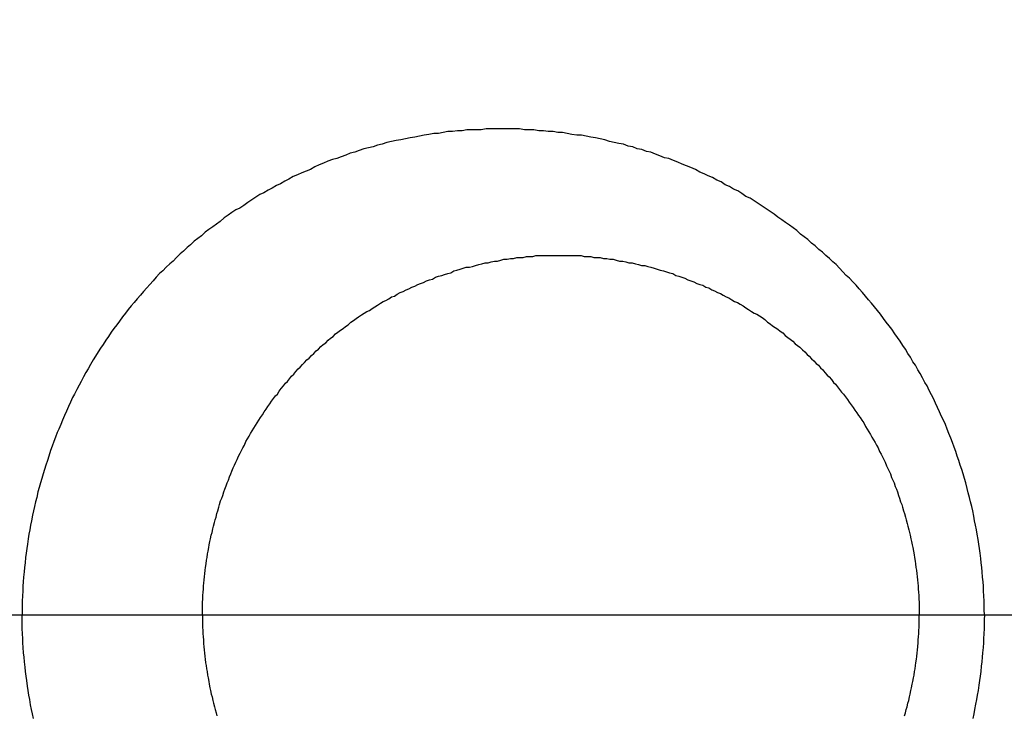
# Model space of a CAD drawing. Header units: millimetres. Extents: x -604189 to 881711, y -381903 to -7297.
# Tile 453 of 656: x -579625.76 to -579614.81, y -164963.27 to -164955.53. Entities that reach past the tile are written whole.
import ezdxf

# ---------------------------------------------------------------- set-up
doc = ezdxf.new("R2010")
doc.units = ezdxf.units.MM
doc.header["$LTSCALE"] = 100
for name, pattern in [('0.5_0.5', [1, 0.5, -0.5]), ('ACAD_ISO04W100', [30.5, 24, -3, 0.5, -3]), ('CENTER', [2, 1.25, -0.25, 0.25, -0.25])]:
    doc.linetypes.add(name, pattern=pattern)
doc.layers.get('Defpoints').update_dxf_attribs({"color": 30})
doc.layers.add('OPIS', color=7, linetype='Continuous')
doc.layers.add('strop osie', color=80, linetype='ACAD_ISO04W100', lineweight=5)
doc.styles.get("Standard").update_dxf_attribs({"font": 'romans.shx', "width": 0.5})
doc.dimstyles.new('1 50', dxfattribs={"dimtxt": 150, "dimasz": 80, "dimexe": 1, "dimexo": 1, "dimgap": 20, "dimtad": 1, "dimdec": 0, "dimlfac": 0.1, "dimtxsty": 'Standard', "dimblk": 'ARCHTICK', "dimcen": 200, "dimclrd": 2, "dimadec": 1, "dimazin": 0, "dimtfac": 1, "dimtdec": 0, "dimtmove": 0, "dimatfit": 3, "dimldrblk": 'ARCHTICK', "dimfxl": 120, "dimfxlon": 1, "dimtfill": 1, "dimarcsym": 0})

# ---------------------------------------------------------------- blocks, each defined once
blk = doc.blocks.new('_ArchTick')
at = {"layer": 'strop osie', "color": 0, "const_width": 0.15}
blk.add_lwpolyline([(-0.5, -0.5), (0.5, 0.5)], dxfattribs=at)
blk = doc.blocks.new('*D3294')
at = {"layer": 'Defpoints', "color": 0, "linetype": 'ByBlock', "lineweight": 5, "transparency": 16777216}
for p in [(-595783.126, -159420.303), (-593748.924, -159420.303), (-552118.935, -179940.303)]:
    blk.add_point(p, dxfattribs=at)
at = {"layer": 'OPIS', "color": 0, "linetype": 'Continuous', "lineweight": -2, "transparency": 16777216}
for p, q in [((-595723.126, -159420.303), (-595784.126, -159420.303)), ((-595723.126, -179940.303), (-595784.126, -179940.303))]:
    blk.add_line(p, q, dxfattribs=at)
at = {"layer": 'OPIS', "color": 2, "lineweight": -2, "transparency": 16777216}
blk.add_line((-595783.126, -179940.303), (-595783.126, -159420.303), dxfattribs=at)
at = {"layer": 'OPIS', "color": 2, "linetype": 'ByBlock', "lineweight": -2, "transparency": 16777216, "xscale": 80, "yscale": 80, "zscale": 80}
for p, rotation in [((-595783.126, -159420.303), 90), ((-595783.126, -179940.303), 270)]:
    blk.add_blockref('_ArchTick', p, dxfattribs=dict(at, rotation=rotation))
at = {"layer": 'OPIS', "color": 0, "linetype": 'ByBlock', "lineweight": 13, "transparency": 16777216, "insert": (-595878.126, -169680.303), "char_height": 150, "attachment_point": 5, "rotation": 90, "bg_fill": 3, "box_fill_scale": 1.1, "bg_fill_color": 256, "bg_fill_true_color": 13158600, "bg_fill_transparency": 0}
blk.add_mtext('2052', dxfattribs=at)

msp = doc.modelspace()

# ---------------------------------------------------------------- dimensions: what is measured, and where the dimension line sits
at = {"layer": 'OPIS', "color": 0, "linetype": 'ByBlock', "lineweight": 13}
dim = msp.add_linear_dim(base=(-595783.126, -159420.303), p1=(-552118.935, -179940.303), p2=(-593748.924, -159420.303), angle=90, dimstyle='1 50', override={"dimtmove": 1, "dimfxl": 60, "dimarcsym": 1}, dxfattribs=at)
dim.commit()
dim.dimension.update_dxf_attribs({"geometry": '*D3294', "text_midpoint": (-595878.126, -169680.303)})

# ---------------------------------------------------------------- next in the draw order: hatches: boundary and pattern name
at = {"layer": 'OPIS', "linetype": '0.5_0.5', "lineweight": 13}
h = msp.add_hatch(dxfattribs=at)
h.set_pattern_fill('ANSI37', color=0, scale=130)
h.set_pattern_definition([(45, (-597218.54, 256668.8), (-291.85832, 291.85832), []), (135, (-597218.54, 256668.8), (-291.85832, -291.85832), [])])
edge = h.paths.add_edge_path(flags=16)
edge.add_line((-570958.916, -168985.281), (-571058.916, -168985.281))
edge.add_line((-571058.916, -168985.281), (-572598.916, -168985.281))
edge.add_line((-572598.916, -168985.281), (-572598.915, -170470.3))
edge.add_line((-572598.915, -170470.3), (-570825.763, -170470.3))
edge.add_arc((-570508.916, -170339.099), 342.937, 180, 202.49364, ccw=False)
edge.add_arc((-570508.916, -170339.099), 342.937, 90, 180, ccw=False)
edge.add_line((-570508.916, -169996.163), (-570508.916, -169764.704))
edge.add_arc((-570058.916, -168985.281), 900, 180, 240, ccw=False)
edge = h.paths.add_edge_path(flags=17)
edge.add_line((-569358.915, -170085.281), (-569358.916, -168985.281))
edge.add_line((-569358.916, -168985.281), (-569358.917, -168985.281))
edge.add_line((-569358.917, -168985.281), (-569958.916, -168985.281))
edge.add_line((-569958.916, -168985.281), (-570058.916, -168985.281))
edge.add_line((-570058.916, -168985.281), (-570058.916, -168925.281))
edge.add_line((-570058.916, -168925.281), (-569958.916, -168925.281))
edge.add_line((-569958.916, -168925.281), (-569958.916, -168865.281))
edge.add_line((-569958.916, -168865.281), (-569358.916, -168865.281))
edge.add_line((-569358.916, -168865.281), (-569358.917, -166865.281))
edge.add_line((-569358.917, -166865.281), (-574098.917, -166865.286))
edge.add_line((-574098.917, -166865.286), (-574098.914, -171970.3))
edge.add_line((-574098.914, -171970.3), (-572608.913, -171970.3))
edge.add_line((-572608.913, -171970.3), (-571504.913, -170590.3))
edge.add_line((-571504.913, -170590.3), (-572718.915, -170590.3))
edge.add_line((-572718.915, -170590.3), (-572718.916, -168865.281))
edge.add_line((-572718.916, -168865.281), (-571058.916, -168865.281))
edge.add_line((-571058.916, -168865.281), (-571058.916, -168925.281))
edge.add_line((-571058.916, -168925.281), (-570958.916, -168925.281))
edge.add_line((-570958.916, -168925.281), (-570958.916, -168985.281))
edge.add_arc((-570058.916, -168985.281), 900, 180, 240)
edge.add_line((-570508.916, -169764.704), (-570508.916, -169996.163))
edge.add_arc((-570508.916, -170339.099), 342.937, 0, 90, ccw=False)
edge.add_arc((-570508.916, -170339.099), 342.937, 208.97989, 360, ccw=False)
edge.add_line((-570808.913, -170505.253), (-570808.913, -171171.086))
edge.add_arc((-570808.913, -171220.3), 49.214, 0, 90, ccw=False)
edge.add_arc((-570808.913, -171220.3), 49.214, 270, 360, ccw=False)
edge.add_line((-570808.913, -171269.514), (-570808.913, -171970.3))
edge.add_line((-570808.913, -171970.3), (-569358.914, -171970.3))
edge.add_line((-569358.914, -171970.3), (-569358.915, -170085.281))
h.paths.add_polyline_path([(-561118.924, -159870.303), (-590334.655, -159870.303), (-590334.655, -161470.303), (-562318.924, -161470.303), (-562318.924, -172095.292), (-561118.924, -172095.291), (-561118.924, -168350.303), (-552073.919, -168350.303), (-552073.92, -167150.303), (-561118.924, -167150.303)])
h.paths.add_polyline_path([(-572856.927, -169813.68), (-569451.07, -169813.68), (-569451.07, -169408.68), (-572856.927, -169408.68)], flags=16)
at = {"layer": 'OPIS', "linetype": 'ByBlock', "lineweight": 15}
h = msp.add_hatch(dxfattribs=at)
h.set_pattern_fill('ANSI37', color=0, scale=80, angle=45)
h.set_pattern_definition([(90, (-298582.96, 32475.8), (-254, 0), []), (180, (-298582.96, 32475.8), (-3e-14, -254), [])])
edge = h.paths.add_edge_path()
edge.add_arc((-579589.086, -167378.931), 50, 0, 90)
edge.add_line((-579589.086, -167328.931), (-579794.086, -167328.93))
edge.add_arc((-579794.086, -167378.93), 50, 89.9996, 180)
edge.add_line((-579844.086, -167378.93), (-579844.086, -167822.93))
edge.add_arc((-579794.086, -167822.93), 50, 180, 270)
edge.add_line((-579794.086, -167872.93), (-579589.085, -167872.931))
edge.add_arc((-579589.086, -167822.931), 50, 270.0014, 360)
edge.add_line((-579539.086, -167822.931), (-579539.086, -167378.931))
edge = h.paths.add_edge_path()
edge.add_arc((-579589.086, -167378.931), 50, 0, 90)
edge.add_line((-579589.086, -167328.931), (-579794.086, -167328.93))
edge.add_arc((-579794.086, -167378.93), 50, 89.9996, 180)
edge.add_line((-579844.086, -167378.93), (-579844.086, -167822.93))
edge.add_arc((-579794.086, -167822.93), 50, 180, 270)
edge.add_line((-579794.086, -167872.93), (-579589.085, -167872.931))
edge.add_arc((-579589.086, -167822.931), 50, 270.0014, 360)
edge.add_line((-579539.086, -167822.931), (-579539.086, -167378.931))
edge = h.paths.add_edge_path()
edge.add_line((-579899.087, -167300.93), (-579424.086, -167300.93))
edge.add_line((-579424.086, -167300.93), (-579424.086, -167900.93))
edge.add_line((-579424.086, -167900.93), (-579898.789, -167900.93))
edge.add_arc((-579899.086, -167892.935), 8, 180, 272.1285, ccw=False)
edge.add_line((-579907.086, -167892.935), (-579907.086, -167308.93))
edge.add_arc((-579899.086, -167308.93), 8, 90.0036, 180, ccw=False)
h.paths.add_polyline_path([(-581519.932, -164217.829), (-581520.004, -164223.092), (-581520.079, -164228.355), (-581520.156, -164233.617), (-581520.235, -164238.88), (-581520.318, -164244.143), (-581520.402, -164249.406), (-581520.489, -164254.669), (-581520.579, -164259.931), (-581520.671, -164265.194), (-581520.766, -164270.457), (-581520.863, -164275.719), (-581520.962, -164280.982), (-581521.064, -164286.244), (-581521.169, -164291.506), (-581521.276, -164296.769), (-581521.386, -164302.031), (-581521.498, -164307.293), (-581521.613, -164312.556), (-581521.73, -164317.818), (-581521.85, -164323.08), (-581521.972, -164328.342), (-581522.097, -164333.604), (-581522.225, -164338.866), (-581522.355, -164344.127), (-581522.488, -164349.389), (-581522.623, -164354.651), (-581522.76, -164359.913), (-581522.901, -164365.174), (-581523.043, -164370.436), (-581523.189, -164375.697), (-581523.337, -164380.958), (-581523.487, -164386.22), (-581523.64, -164391.481), (-581523.795, -164396.742), (-581523.953, -164402.003), (-581874.489, -164402.003), (-581874.664, -164396.198), (-581874.835, -164390.392), (-581875.003, -164384.587), (-581875.168, -164378.781), (-581875.329, -164372.976), (-581875.488, -164367.17), (-581875.643, -164361.364), (-581875.796, -164355.558), (-581875.945, -164349.752), (-581876.092, -164343.946), (-581876.235, -164338.14), (-581876.375, -164332.334), (-581876.512, -164326.527), (-581876.646, -164320.721), (-581876.777, -164314.914), (-581876.904, -164309.108), (-581877.029, -164303.301), (-581877.151, -164297.495), (-581877.269, -164291.688), (-581877.385, -164285.881), (-581877.497, -164280.074), (-581877.606, -164274.267), (-581877.713, -164268.461), (-581877.816, -164262.653), (-581877.916, -164256.846), (-581878.014, -164251.039), (-581878.108, -164245.232), (-581878.199, -164239.425), (-581878.287, -164233.618), (-581878.372, -164227.81), (-581878.454, -164222.003), (-581878.533, -164216.196), (-581878.609, -164210.388), (-581878.682, -164204.581), (-581878.751, -164198.773), (-581878.818, -164192.966), (-581878.881, -164187.158), (-581878.941, -164181.35), (-581878.997, -164175.543), (-581879.051, -164169.735), (-581879.101, -164163.927), (-581879.147, -164158.12), (-581879.191, -164152.312), (-581879.231, -164146.504), (-581879.267, -164140.696), (-581879.301, -164134.888), (-581879.332, -164129.081), (-581879.361, -164123.273), (-581879.388, -164117.465), (-581879.413, -164111.657), (-581879.437, -164105.849), (-581879.459, -164100.041), (-581879.475, -164094.233), (-581879.48, -164088.425), (-581879.472, -164082.617), (-581879.448, -164076.809), (-581879.406, -164071.002), (-581879.347, -164065.194), (-581879.269, -164059.387), (-581879.171, -164053.58), (-581879.054, -164047.773), (-581878.917, -164041.967), (-581878.759, -164036.161), (-581878.581, -164030.356), (-581878.381, -164024.551), (-581878.159, -164018.747), (-581877.914, -164012.944), (-581877.642, -164007.143), (-581877.341, -164001.342), (-581877.009, -163995.544), (-581876.642, -163989.748), (-581876.238, -163983.954), (-581875.795, -163978.163), (-581875.304, -163972.376), (-581874.753, -163966.594), (-581874.129, -163960.82), (-581873.419, -163955.056), (-581872.605, -163949.306), (-581871.67, -163943.574), (-581870.596, -163937.865), (-581869.362, -163932.188), (-581867.941, -163926.557), (-581866.302, -163920.987), (-581864.416, -163915.495), (-581862.246, -163910.11), (-581859.744, -163904.869), (-581856.869, -163899.824), (-581853.582, -163895.036), (-581849.851, -163890.591), (-581845.671, -163886.563), (-581841.105, -163882.977), (-581836.224, -163879.833), (-581831.097, -163877.106), (-581825.784, -163874.761), (-581820.336, -163872.759), (-581814.785, -163871.064), (-581809.154, -163869.636), (-581803.468, -163868.44), (-581797.747, -163867.44), (-581792, -163866.603), (-581786.235, -163865.9), (-581780.458, -163865.297), (-581774.674, -163864.778), (-581768.884, -163864.334), (-581763.088, -163863.958), (-581757.289, -163863.646), (-581751.486, -163863.39), (-581745.681, -163863.186), (-581739.874, -163863.026), (-581734.068, -163862.906), (-581728.26, -163862.819), (-581722.453, -163862.761), (-581716.645, -163862.725), (-581710.837, -163862.707), (-581705.029, -163862.7), (-581699.221, -163862.698), (-581693.958, -163862.699), (-581688.694, -163862.704), (-581683.431, -163862.718), (-581678.167, -163862.744), (-581672.904, -163862.788), (-581667.641, -163862.852), (-581662.379, -163862.942), (-581657.117, -163863.062), (-581651.856, -163863.215), (-581646.596, -163863.407), (-581641.337, -163863.64), (-581636.081, -163863.919), (-581630.828, -163864.249), (-581625.579, -163864.634), (-581620.334, -163865.078), (-581615.096, -163865.587), (-581609.864, -163866.17), (-581604.645, -163866.847), (-581599.442, -163867.642), (-581594.263, -163868.578), (-581589.115, -163869.676), (-581584.013, -163870.965), (-581578.971, -163872.474), (-581574.009, -163874.23), (-581569.153, -163876.259), (-581564.436, -163878.591), (-581559.896, -163881.253), (-581555.585, -163884.268), (-581551.554, -163887.652), (-581547.857, -163891.394), (-581544.534, -163895.471), (-581541.574, -163899.824), (-581538.952, -163904.387), (-581536.64, -163909.114), (-581534.606, -163913.968), (-581532.817, -163918.918), (-581531.241, -163923.939), (-581529.854, -163929.016), (-581528.636, -163934.137), (-581527.564, -163939.29), (-581526.619, -163944.467), (-581525.784, -163949.663), (-581525.048, -163954.875), (-581524.397, -163960.099), (-581523.818, -163965.33), (-581523.302, -163970.568), (-581522.84, -163975.811), (-581522.421, -163981.058), (-581522.037, -163986.308), (-581521.685, -163991.559), (-581521.363, -163996.813), (-581521.067, -164002.068), (-581520.796, -164007.324), (-581520.549, -164012.582), (-581520.322, -164017.84), (-581520.116, -164023.1), (-581519.928, -164028.36), (-581519.759, -164033.621), (-581519.607, -164038.882), (-581519.472, -164044.144), (-581519.354, -164049.406), (-581519.252, -164054.668), (-581519.166, -164059.931), (-581519.096, -164065.194), (-581519.041, -164070.457), (-581519.001, -164075.72), (-581518.976, -164080.984), (-581518.964, -164086.247), (-581518.964, -164091.51), (-581518.974, -164096.774), (-581518.991, -164102.037), (-581519.012, -164107.301), (-581519.034, -164112.564), (-581519.057, -164117.828), (-581519.081, -164123.091), (-581519.107, -164128.354), (-581519.135, -164133.618), (-581519.165, -164138.881), (-581519.197, -164144.144), (-581519.232, -164149.408), (-581519.269, -164154.671), (-581519.31, -164159.934), (-581519.353, -164165.198), (-581519.399, -164170.461), (-581519.447, -164175.724), (-581519.498, -164180.987), (-581519.552, -164186.25), (-581519.609, -164191.513), (-581519.668, -164196.777), (-581519.73, -164202.04), (-581519.795, -164207.303), (-581519.862, -164212.566)])
h.paths.add_polyline_path([(-582118.924, -164407.051), (-579418.924, -164407.051), (-579418.924, -162910.783), (-582118.924, -162910.783)])
h.paths.add_polyline_path([(-581950.717, -164839.225), (-581944.91, -164839.127), (-581939.103, -164839.033), (-581933.295, -164838.942), (-581927.488, -164838.854), (-581921.681, -164838.769), (-581915.873, -164838.687), (-581910.066, -164838.608), (-581904.259, -164838.532), (-581898.451, -164838.459), (-581892.644, -164838.39), (-581886.836, -164838.323), (-581881.028, -164838.26), (-581875.221, -164838.2), (-581869.413, -164838.144), (-581863.605, -164838.09), (-581857.798, -164838.04), (-581851.99, -164837.994), (-581846.182, -164837.95), (-581840.374, -164837.91), (-581834.567, -164837.874), (-581828.759, -164837.84), (-581822.951, -164837.809), (-581817.143, -164837.78), (-581811.335, -164837.753), (-581805.527, -164837.728), (-581799.719, -164837.704), (-581793.912, -164837.682), (-581788.104, -164837.666), (-581782.296, -164837.661), (-581776.488, -164837.669), (-581770.68, -164837.693), (-581764.872, -164837.735), (-581759.065, -164837.794), (-581753.257, -164837.872), (-581747.45, -164837.97), (-581741.643, -164838.087), (-581735.837, -164838.224), (-581730.031, -164838.382), (-581724.226, -164838.56), (-581718.422, -164838.76), (-581712.618, -164838.982), (-581706.815, -164839.227), (-581701.013, -164839.499), (-581695.213, -164839.8), (-581689.415, -164840.132), (-581683.618, -164840.499), (-581677.825, -164840.903), (-581672.034, -164841.346), (-581666.246, -164841.837), (-581660.465, -164842.388), (-581654.691, -164843.012), (-581648.927, -164843.722), (-581643.176, -164844.536), (-581637.444, -164845.471), (-581631.736, -164846.545), (-581626.059, -164847.779), (-581620.428, -164849.2), (-581614.858, -164850.839), (-581609.366, -164852.725), (-581603.98, -164854.895), (-581598.739, -164857.397), (-581593.694, -164860.272), (-581588.906, -164863.559), (-581584.462, -164867.29), (-581580.433, -164871.47), (-581576.847, -164876.036), (-581573.704, -164880.917), (-581570.976, -164886.044), (-581568.631, -164891.357), (-581566.63, -164896.805), (-581564.934, -164902.356), (-581563.507, -164907.987), (-581562.31, -164913.673), (-581561.31, -164919.394), (-581560.474, -164925.141), (-581559.77, -164930.906), (-581559.168, -164936.683), (-581558.648, -164942.467), (-581558.204, -164948.257), (-581557.829, -164954.053), (-581557.516, -164959.852), (-581557.261, -164965.655), (-581557.056, -164971.46), (-581556.897, -164977.267), (-581556.776, -164983.073), (-581556.69, -164988.881), (-581556.631, -164994.688), (-581556.596, -165000.496), (-581556.577, -165006.304), (-581556.57, -165012.112), (-581556.569, -165017.92), (-581556.57, -165023.183), (-581556.575, -165028.447), (-581556.588, -165033.71), (-581556.615, -165038.974), (-581556.658, -165044.237), (-581556.723, -165049.5), (-581556.813, -165054.762), (-581556.932, -165060.024), (-581557.086, -165065.285), (-581557.277, -165070.545), (-581557.51, -165075.804), (-581557.79, -165081.06), (-581558.119, -165086.313), (-581558.504, -165091.562), (-581558.949, -165096.807), (-581559.458, -165102.045), (-581560.04, -165107.276), (-581560.717, -165112.496), (-581561.513, -165117.699), (-581562.448, -165122.878), (-581563.547, -165128.026), (-581564.836, -165133.128), (-581566.345, -165138.17), (-581568.1, -165143.132), (-581570.129, -165147.988), (-581572.461, -165152.705), (-581575.123, -165157.245), (-581578.139, -165161.556), (-581581.522, -165165.587), (-581585.265, -165169.284), (-581589.342, -165172.607), (-581593.694, -165175.567), (-581598.257, -165178.189), (-581602.985, -165180.501), (-581607.838, -165182.535), (-581612.788, -165184.324), (-581617.81, -165185.9), (-581622.887, -165187.287), (-581628.007, -165188.505), (-581633.16, -165189.577), (-581638.337, -165190.522), (-581643.534, -165191.357), (-581648.746, -165192.093), (-581653.969, -165192.744), (-581659.201, -165193.323), (-581664.439, -165193.839), (-581669.682, -165194.301), (-581674.929, -165194.72), (-581680.178, -165195.104), (-581685.43, -165195.456), (-581690.683, -165195.778), (-581695.938, -165196.074), (-581701.195, -165196.345), (-581706.452, -165196.592), (-581711.711, -165196.819), (-581716.97, -165197.025), (-581722.23, -165197.213), (-581727.491, -165197.382), (-581732.752, -165197.534), (-581738.014, -165197.669), (-581743.276, -165197.787), (-581748.539, -165197.889), (-581753.801, -165197.975), (-581759.064, -165198.045), (-581764.327, -165198.1), (-581769.591, -165198.14), (-581774.854, -165198.165), (-581780.118, -165198.177), (-581785.381, -165198.177), (-581790.644, -165198.167), (-581795.908, -165198.15), (-581801.171, -165198.129), (-581806.435, -165198.107), (-581811.698, -165198.084), (-581816.961, -165198.06), (-581822.225, -165198.034), (-581827.488, -165198.006), (-581832.752, -165197.976), (-581838.015, -165197.944), (-581843.278, -165197.909), (-581848.541, -165197.872), (-581853.805, -165197.831), (-581859.068, -165197.788), (-581864.331, -165197.742), (-581869.594, -165197.694), (-581874.858, -165197.643), (-581880.121, -165197.589), (-581885.384, -165197.532), (-581890.647, -165197.473), (-581895.91, -165197.411), (-581901.173, -165197.346), (-581906.436, -165197.279), (-581911.699, -165197.209), (-581916.962, -165197.137), (-581922.225, -165197.062), (-581927.488, -165196.985), (-581932.751, -165196.906), (-581938.014, -165196.823), (-581943.276, -165196.739), (-581948.539, -165196.652), (-581953.802, -165196.562), (-581959.064, -165196.47), (-581964.327, -165196.375), (-581969.59, -165196.278), (-581974.852, -165196.179), (-581980.115, -165196.077), (-581985.377, -165195.972), (-581990.639, -165195.865), (-581995.902, -165195.755), (-582001.164, -165195.643), (-582006.426, -165195.528), (-582011.688, -165195.411), (-582016.95, -165195.291), (-582022.212, -165195.169), (-582027.474, -165195.044), (-582032.736, -165194.916), (-582037.998, -165194.786), (-582043.26, -165194.653), (-582048.521, -165194.518), (-582053.783, -165194.381), (-582059.045, -165194.24), (-582064.306, -165194.098), (-582069.568, -165193.952), (-582074.829, -165193.804), (-582080.09, -165193.654), (-582085.351, -165193.501), (-582090.613, -165193.346), (-582095.874, -165193.188), (-582095.874, -164842.652), (-582090.068, -164842.477), (-582084.263, -164842.306), (-582078.457, -164842.138), (-582072.652, -164841.973), (-582066.846, -164841.812), (-582061.04, -164841.653), (-582055.235, -164841.498), (-582049.429, -164841.345), (-582043.623, -164841.196), (-582037.817, -164841.049), (-582032.01, -164840.906), (-582026.204, -164840.766), (-582020.398, -164840.629), (-582014.591, -164840.495), (-582008.785, -164840.364), (-582002.978, -164840.237), (-581997.172, -164840.112), (-581991.365, -164839.99), (-581985.558, -164839.872), (-581979.752, -164839.756), (-581973.945, -164839.644), (-581968.138, -164839.535), (-581962.331, -164839.428), (-581956.524, -164839.325)])
edge = h.paths.add_edge_path()
edge.add_arc((-581748.924, -162268.543), 50, 0, 90.0004)
edge.add_line((-581748.924, -162218.543), (-581953.924, -162218.545))
edge.add_arc((-581953.924, -162268.545), 50, 90.0009, 180)
edge.add_line((-582003.924, -162268.545), (-582003.924, -162712.545))
edge.add_arc((-581953.924, -162712.545), 50, 180, 270.0022)
edge.add_line((-581953.922, -162762.545), (-581748.923, -162762.543))
edge.add_arc((-581748.924, -162712.543), 50, 270.0009, 360)
edge.add_line((-581698.924, -162712.543), (-581698.924, -162268.543))
edge = h.paths.add_edge_path()
edge.add_arc((-581748.924, -161668.543), 50, 0, 90.0004)
edge.add_line((-581748.924, -161618.543), (-581953.924, -161618.545))
edge.add_arc((-581953.924, -161668.545), 50, 90.0009, 180)
edge.add_line((-582003.924, -161668.545), (-582003.924, -162112.545))
edge.add_arc((-581953.924, -162112.545), 50, 180, 270.0022)
edge.add_line((-581953.922, -162162.545), (-581748.923, -162162.543))
edge.add_arc((-581748.924, -162112.543), 50, 270.0009, 360)
edge.add_line((-581698.924, -162112.543), (-581698.924, -161668.543))
h.paths.add_polyline_path([(-582118.924, -162790.543), (-579418.924, -162790.543), (-579418.924, -161590.543), (-582118.924, -161590.543)])
edge = h.paths.add_edge_path()
edge.add_arc((-579794.086, -168270.003), 50, 89.9996, 180)
edge.add_line((-579844.086, -168270.003), (-579844.086, -168714.003))
edge.add_arc((-579794.086, -168714.003), 50, 180, 270)
edge.add_line((-579794.086, -168764.003), (-579589.085, -168764.004))
edge.add_arc((-579589.086, -168714.004), 50, 270.0014, 360)
edge.add_line((-579539.086, -168714.004), (-579539.086, -168270.004))
edge.add_arc((-579589.086, -168270.004), 50, 0, 90)
edge.add_line((-579589.086, -168220.004), (-579794.086, -168220.003))
edge = h.paths.add_edge_path()
edge.add_arc((-579589.086, -169161.078), 50, 0, 90)
edge.add_line((-579589.086, -169111.078), (-579794.086, -169111.076))
edge.add_arc((-579794.086, -169161.076), 50, 89.9996, 180)
edge.add_line((-579844.086, -169161.076), (-579844.086, -169605.076))
edge.add_arc((-579794.086, -169605.076), 50, 180, 270)
edge.add_line((-579794.086, -169655.076), (-579589.085, -169655.078))
edge.add_arc((-579589.086, -169605.078), 50, 270.0014, 360)
edge.add_line((-579539.086, -169605.078), (-579539.086, -169161.078))
edge = h.paths.add_edge_path()
edge.add_arc((-579794.086, -170052.15), 50, 89.9996, 180)
edge.add_line((-579844.086, -170052.15), (-579844.086, -170496.15))
edge.add_arc((-579794.086, -170496.15), 50, 180, 270)
edge.add_line((-579794.086, -170546.15), (-579589.085, -170546.151))
edge.add_arc((-579589.086, -170496.151), 50, 270.0014, 360)
edge.add_line((-579539.086, -170496.151), (-579539.086, -170052.151))
edge.add_arc((-579589.086, -170052.151), 50, 0, 90)
edge.add_line((-579589.086, -170002.151), (-579794.086, -170002.15))
edge = h.paths.add_edge_path()
edge.add_arc((-579794.086, -170943.223), 50, 89.9996, 180)
edge.add_line((-579844.086, -170943.223), (-579844.086, -171387.223))
edge.add_arc((-579794.086, -171387.223), 50, 180, 270)
edge.add_line((-579794.086, -171437.223), (-579589.085, -171437.224))
edge.add_arc((-579589.086, -171387.224), 50, 270.0014, 360)
edge.add_line((-579539.086, -171387.224), (-579539.086, -170943.224))
edge.add_arc((-579589.086, -170943.224), 50, 0, 90)
edge.add_line((-579589.086, -170893.224), (-579794.086, -170893.223))
h.paths.add_polyline_path([(-579418.924, -164527.291), (-582118.924, -164527.291), (-582118.924, -171970.3), (-579418.924, -171970.3)])

# ---------------------------------------------------------------- next in the draw order: linework, layer by layer
at = {"color": 0}
for points in [[(-579615.027, -164962.158, 0), (-579615.028, -164962.098, 0), (-579615.029, -164962.048, 0), (-579615.03, -164961.998, 0), (-579615.033, -164961.948, 0), (-579615.035, -164961.888, 0), (-579615.038, -164961.838, 0), (-579615.042, -164961.788, 0), (-579615.046, -164961.738, 0), (-579615.051, -164961.678, 0), (-579615.056, -164961.628, 0), (-579615.061, -164961.578, 0), (-579615.068, -164961.528, 0), (-579615.074, -164961.468, 0), (-579615.081, -164961.418, 0), (-579615.089, -164961.368, 0), (-579615.097, -164961.318, 0), (-579615.106, -164961.258, 0), (-579615.115, -164961.208, 0), (-579615.125, -164961.158, 0), (-579615.135, -164961.108, 0), (-579615.145, -164961.058, 0), (-579615.157, -164960.998, 0), (-579615.168, -164960.948, 0), (-579615.18, -164960.898, 0), (-579615.193, -164960.848, 0), (-579615.206, -164960.798, 0), (-579615.22, -164960.748, 0), (-579615.234, -164960.688, 0), (-579615.248, -164960.638, 0), (-579615.264, -164960.588, 0), (-579615.279, -164960.538, 0), (-579615.295, -164960.488, 0), (-579615.312, -164960.438, 0), (-579615.329, -164960.388, 0), (-579615.346, -164960.338, 0), (-579615.364, -164960.288, 0), (-579615.383, -164960.238, 0), (-579615.402, -164960.188, 0), (-579615.421, -164960.138, 0), (-579615.441, -164960.088, 0), (-579615.461, -164960.038, 0), (-579615.482, -164959.988, 0), (-579615.503, -164959.948, 0), (-579615.525, -164959.898, 0), (-579615.547, -164959.848, 0), (-579615.57, -164959.798, 0), (-579615.593, -164959.748, 0), (-579615.617, -164959.708, 0), (-579615.641, -164959.658, 0), (-579615.665, -164959.608, 0), (-579615.69, -164959.568, 0), (-579615.716, -164959.518, 0), (-579615.742, -164959.468, 0), (-579615.768, -164959.428, 0), (-579615.795, -164959.378, 0), (-579615.822, -164959.338, 0), (-579615.85, -164959.288, 0), (-579615.878, -164959.248, 0), (-579615.906, -164959.198, 0), (-579615.935, -164959.158, 0), (-579615.965, -164959.108, 0), (-579615.995, -164959.068, 0), (-579616.025, -164959.028, 0), (-579616.056, -164958.978, 0), (-579616.087, -164958.938, 0), (-579616.118, -164958.898, 0), (-579616.15, -164958.858, 0), (-579616.183, -164958.808, 0), (-579616.215, -164958.768, 0), (-579616.248, -164958.728, 0), (-579616.282, -164958.688, 0), (-579616.316, -164958.648, 0), (-579616.35, -164958.608, 0), (-579616.385, -164958.568, 0), (-579616.42, -164958.528, 0), (-579616.455, -164958.488, 0), (-579616.491, -164958.448, 0), (-579616.527, -164958.408, 0), (-579616.564, -164958.378, 0), (-579616.601, -164958.338, 0), (-579616.638, -164958.298, 0), (-579616.676, -164958.258, 0), (-579616.714, -164958.228, 0), (-579616.752, -164958.188, 0), (-579616.791, -164958.158, 0), (-579616.83, -164958.118, 0), (-579616.87, -164958.088, 0), (-579616.909, -164958.048, 0), (-579616.949, -164958.018, 0), (-579616.99, -164957.978, 0), (-579617.031, -164957.948, 0), (-579617.072, -164957.918, 0), (-579617.113, -164957.878, 0), (-579617.155, -164957.848, 0), (-579617.197, -164957.818, 0), (-579617.239, -164957.788, 0), (-579617.282, -164957.758, 0), (-579617.325, -164957.728, 0), (-579617.368, -164957.698, 0), (-579617.412, -164957.668, 0), (-579617.456, -164957.638, 0), (-579617.5, -164957.608, 0), (-579617.545, -164957.578, 0), (-579617.589, -164957.548, 0), (-579617.634, -164957.518, 0), (-579617.68, -164957.498, 0), (-579617.725, -164957.468, 0), (-579617.771, -164957.438, 0), (-579617.817, -164957.418, 0), (-579617.864, -164957.388, 0), (-579617.91, -164957.368, 0), (-579617.957, -164957.338, 0), (-579618.004, -164957.318, 0), (-579618.051, -164957.288, 0), (-579618.099, -164957.268, 0), (-579618.147, -164957.248, 0), (-579618.195, -164957.228, 0), (-579618.243, -164957.198, 0), (-579618.292, -164957.178, 0), (-579618.34, -164957.158, 0), (-579618.389, -164957.138, 0), (-579618.438, -164957.118, 0), (-579618.488, -164957.098, 0), (-579618.537, -164957.078, 0), (-579618.587, -164957.068, 0), (-579618.637, -164957.048, 0), (-579618.687, -164957.028, 0), (-579618.737, -164957.008, 0), (-579618.788, -164956.998, 0), (-579618.838, -164956.978, 0), (-579618.889, -164956.968, 0), (-579618.94, -164956.948, 0), (-579618.991, -164956.938, 0), (-579619.043, -164956.918, 0), (-579619.094, -164956.908, 0), (-579619.146, -164956.898, 0), (-579619.197, -164956.888, 0), (-579619.249, -164956.868, 0), (-579619.301, -164956.858, 0), (-579619.354, -164956.848, 0), (-579619.406, -164956.838, 0), (-579619.458, -164956.828, 0), (-579619.511, -164956.818, 0), (-579619.563, -164956.818, 0), (-579619.616, -164956.808, 0), (-579619.668, -164956.798, 0), (-579619.721, -164956.788, 0), (-579619.774, -164956.788, 0), (-579619.827, -164956.778, 0), (-579619.88, -164956.778, 0), (-579619.933, -164956.768, 0), (-579619.986, -164956.768, 0), (-579620.039, -164956.758, 0), (-579620.093, -164956.758, 0), (-579620.146, -164956.758, 0), (-579620.199, -164956.748, 0), (-579620.252, -164956.748, 0), (-579620.306, -164956.748, 0), (-579620.359, -164956.748, 0), (-579620.412, -164956.748, 0), (-579620.466, -164956.748, 0), (-579620.519, -164956.748, 0), (-579620.572, -164956.748, 0), (-579620.625, -164956.758, 0), (-579620.679, -164956.758, 0), (-579620.732, -164956.758, 0), (-579620.785, -164956.758, 0), (-579620.838, -164956.768, 0), (-579620.891, -164956.768, 0), (-579620.944, -164956.778, 0), (-579620.997, -164956.778, 0), (-579621.05, -164956.788, 0), (-579621.103, -164956.798, 0), (-579621.155, -164956.798, 0), (-579621.208, -164956.808, 0), (-579621.26, -164956.818, 0), (-579621.313, -164956.828, 0), (-579621.365, -164956.838, 0), (-579621.417, -164956.848, 0), (-579621.469, -164956.858, 0), (-579621.521, -164956.868, 0), (-579621.573, -164956.878, 0), (-579621.625, -164956.888, 0), (-579621.677, -164956.898, 0), (-579621.728, -164956.918, 0), (-579621.779, -164956.928, 0), (-579621.83, -164956.948, 0), (-579621.881, -164956.958, 0), (-579621.932, -164956.968, 0), (-579621.983, -164956.988, 0), (-579622.033, -164957.008, 0), (-579622.083, -164957.018, 0), (-579622.133, -164957.038, 0), (-579622.183, -164957.058, 0), (-579622.233, -164957.078, 0), (-579622.282, -164957.088, 0), (-579622.332, -164957.108, 0), (-579622.381, -164957.128, 0), (-579622.43, -164957.148, 0), (-579622.478, -164957.168, 0), (-579622.527, -164957.198, 0), (-579622.575, -164957.218, 0), (-579622.623, -164957.238, 0), (-579622.671, -164957.258, 0), (-579622.718, -164957.278, 0), (-579622.766, -164957.308, 0), (-579622.813, -164957.328, 0), (-579622.859, -164957.358, 0), (-579622.906, -164957.378, 0), (-579622.952, -164957.408, 0), (-579622.998, -164957.428, 0), (-579623.044, -164957.458, 0), (-579623.09, -164957.478, 0), (-579623.135, -164957.508, 0), (-579623.18, -164957.538, 0), (-579623.225, -164957.568, 0), (-579623.269, -164957.598, 0), (-579623.313, -164957.628, 0), (-579623.357, -164957.648, 0), (-579623.401, -164957.678, 0), (-579623.444, -164957.708, 0), (-579623.487, -164957.738, 0), (-579623.53, -164957.778, 0), (-579623.572, -164957.808, 0), (-579623.614, -164957.838, 0), (-579623.656, -164957.868, 0), (-579623.697, -164957.898, 0), (-579623.738, -164957.938, 0), (-579623.779, -164957.968, 0), (-579623.819, -164957.998, 0), (-579623.86, -164958.038, 0), (-579623.899, -164958.068, 0), (-579623.939, -164958.108, 0), (-579623.978, -164958.138, 0), (-579624.017, -164958.178, 0), (-579624.055, -164958.218, 0), (-579624.093, -164958.248, 0), (-579624.131, -164958.288, 0), (-579624.168, -164958.328, 0), (-579624.205, -164958.358, 0), (-579624.242, -164958.398, 0), (-579624.278, -164958.438, 0), (-579624.314, -164958.478, 0), (-579624.349, -164958.518, 0), (-579624.384, -164958.558, 0), (-579624.419, -164958.598, 0), (-579624.453, -164958.638, 0), (-579624.487, -164958.678, 0), (-579624.52, -164958.718, 0), (-579624.554, -164958.758, 0), (-579624.586, -164958.798, 0), (-579624.619, -164958.838, 0), (-579624.651, -164958.888, 0), (-579624.682, -164958.928, 0), (-579624.713, -164958.968, 0), (-579624.744, -164959.008, 0), (-579624.774, -164959.058, 0), (-579624.804, -164959.098, 0), (-579624.833, -164959.148, 0), (-579624.862, -164959.188, 0), (-579624.89, -164959.228, 0), (-579624.918, -164959.278, 0), (-579624.946, -164959.318, 0), (-579624.973, -164959.368, 0), (-579625, -164959.418, 0), (-579625.026, -164959.458, 0), (-579625.052, -164959.508, 0), (-579625.077, -164959.558, 0), (-579625.102, -164959.598, 0), (-579625.127, -164959.648, 0), (-579625.151, -164959.698, 0), (-579625.174, -164959.738, 0), (-579625.197, -164959.788, 0), (-579625.22, -164959.838, 0), (-579625.242, -164959.888, 0), (-579625.264, -164959.938, 0), (-579625.285, -164959.988, 0), (-579625.305, -164960.038, 0), (-579625.326, -164960.088, 0), (-579625.345, -164960.128, 0), (-579625.365, -164960.178, 0), (-579625.384, -164960.228, 0), (-579625.402, -164960.278, 0), (-579625.42, -164960.328, 0), (-579625.437, -164960.388, 0), (-579625.454, -164960.438, 0), (-579625.471, -164960.488, 0), (-579625.487, -164960.538, 0), (-579625.502, -164960.588, 0), (-579625.517, -164960.638, 0), (-579625.532, -164960.688, 0), (-579625.546, -164960.738, 0), (-579625.559, -164960.788, 0), (-579625.572, -164960.848, 0), (-579625.585, -164960.898, 0), (-579625.597, -164960.948, 0), (-579625.609, -164960.998, 0), (-579625.62, -164961.048, 0), (-579625.63, -164961.108, 0), (-579625.64, -164961.158, 0), (-579625.65, -164961.208, 0), (-579625.659, -164961.258, 0), (-579625.668, -164961.308, 0), (-579625.676, -164961.368, 0), (-579625.683, -164961.418, 0), (-579625.691, -164961.468, 0), (-579625.697, -164961.518, 0), (-579625.703, -164961.578, 0), (-579625.709, -164961.628, 0), (-579625.714, -164961.678, 0), (-579625.718, -164961.738, 0), (-579625.722, -164961.788, 0), (-579625.726, -164961.838, 0), (-579625.729, -164961.888, 0), (-579625.731, -164961.948, 0), (-579625.733, -164961.998, 0), (-579625.735, -164962.048, 0), (-579625.736, -164962.098, 0), (-579625.736, -164962.158, 0)], [(-579623.728, -164962.158, 0), (-579623.728, -164962.118, 0), (-579623.728, -164962.088, 0), (-579623.727, -164962.048, 0), (-579623.726, -164962.018, 0), (-579623.724, -164961.978, 0), (-579623.723, -164961.938, 0), (-579623.721, -164961.908, 0), (-579623.718, -164961.868, 0), (-579623.715, -164961.838, 0), (-579623.712, -164961.798, 0), (-579623.709, -164961.768, 0), (-579623.705, -164961.728, 0), (-579623.701, -164961.698, 0), (-579623.697, -164961.658, 0), (-579623.693, -164961.628, 0), (-579623.688, -164961.588, 0), (-579623.682, -164961.548, 0), (-579623.677, -164961.518, 0), (-579623.671, -164961.478, 0), (-579623.665, -164961.448, 0), (-579623.659, -164961.408, 0), (-579623.652, -164961.378, 0), (-579623.645, -164961.338, 0), (-579623.637, -164961.308, 0), (-579623.63, -164961.268, 0), (-579623.622, -164961.238, 0), (-579623.614, -164961.198, 0), (-579623.605, -164961.168, 0), (-579623.596, -164961.128, 0), (-579623.587, -164961.098, 0), (-579623.577, -164961.068, 0), (-579623.568, -164961.028, 0), (-579623.558, -164960.998, 0), (-579623.547, -164960.958, 0), (-579623.537, -164960.928, 0), (-579623.526, -164960.888, 0), (-579623.514, -164960.858, 0), (-579623.503, -164960.828, 0), (-579623.491, -164960.788, 0), (-579623.479, -164960.758, 0), (-579623.466, -164960.718, 0), (-579623.454, -164960.688, 0), (-579623.44, -164960.658, 0), (-579623.427, -164960.618, 0), (-579623.414, -164960.588, 0), (-579623.4, -164960.558, 0), (-579623.385, -164960.518, 0), (-579623.371, -164960.488, 0), (-579623.356, -164960.458, 0), (-579623.341, -164960.428, 0), (-579623.326, -164960.388, 0), (-579623.31, -164960.358, 0), (-579623.294, -164960.328, 0), (-579623.278, -164960.298, 0), (-579623.261, -164960.268, 0), (-579623.245, -164960.228, 0), (-579623.228, -164960.198, 0), (-579623.21, -164960.168, 0), (-579623.193, -164960.138, 0), (-579623.175, -164960.108, 0), (-579623.156, -164960.078, 0), (-579623.138, -164960.048, 0), (-579623.119, -164960.018, 0), (-579623.1, -164959.988, 0), (-579623.081, -164959.958, 0), (-579623.061, -164959.928, 0), (-579623.041, -164959.898, 0), (-579623.021, -164959.868, 0), (-579623.001, -164959.838, 0), (-579622.98, -164959.808, 0), (-579622.959, -164959.778, 0), (-579622.938, -164959.748, 0), (-579622.917, -164959.718, 0), (-579622.895, -164959.698, 0), (-579622.873, -164959.668, 0), (-579622.851, -164959.638, 0), (-579622.828, -164959.608, 0), (-579622.806, -164959.578, 0), (-579622.783, -164959.558, 0), (-579622.76, -164959.528, 0), (-579622.736, -164959.498, 0), (-579622.713, -164959.478, 0), (-579622.689, -164959.448, 0), (-579622.665, -164959.418, 0), (-579622.64, -164959.398, 0), (-579622.616, -164959.368, 0), (-579622.591, -164959.348, 0), (-579622.566, -164959.318, 0), (-579622.54, -164959.298, 0), (-579622.515, -164959.268, 0), (-579622.489, -164959.248, 0), (-579622.463, -164959.218, 0), (-579622.437, -164959.198, 0), (-579622.41, -164959.168, 0), (-579622.384, -164959.148, 0), (-579622.357, -164959.128, 0), (-579622.33, -164959.098, 0), (-579622.303, -164959.078, 0), (-579622.275, -164959.058, 0), (-579622.248, -164959.028, 0), (-579622.22, -164959.008, 0), (-579622.192, -164958.988, 0), (-579622.163, -164958.968, 0), (-579622.135, -164958.948, 0), (-579622.106, -164958.928, 0), (-579622.077, -164958.898, 0), (-579622.048, -164958.878, 0), (-579622.019, -164958.858, 0), (-579621.99, -164958.838, 0), (-579621.96, -164958.818, 0), (-579621.93, -164958.798, 0), (-579621.9, -164958.778, 0), (-579621.87, -164958.768, 0), (-579621.84, -164958.748, 0), (-579621.81, -164958.728, 0), (-579621.779, -164958.708, 0), (-579621.748, -164958.688, 0), (-579621.717, -164958.668, 0), (-579621.686, -164958.658, 0), (-579621.655, -164958.638, 0), (-579621.623, -164958.618, 0), (-579621.591, -164958.608, 0), (-579621.56, -164958.588, 0), (-579621.528, -164958.568, 0), (-579621.496, -164958.558, 0), (-579621.463, -164958.538, 0), (-579621.431, -164958.528, 0), (-579621.399, -164958.508, 0), (-579621.366, -164958.498, 0), (-579621.333, -164958.478, 0), (-579621.3, -164958.468, 0), (-579621.267, -164958.458, 0), (-579621.234, -164958.438, 0), (-579621.201, -164958.428, 0), (-579621.167, -164958.418, 0), (-579621.134, -164958.398, 0), (-579621.1, -164958.388, 0), (-579621.066, -164958.378, 0), (-579621.033, -164958.368, 0), (-579620.999, -164958.358, 0), (-579620.965, -164958.348, 0), (-579620.93, -164958.328, 0), (-579620.896, -164958.318, 0), (-579620.862, -164958.308, 0), (-579620.827, -164958.298, 0), (-579620.793, -164958.288, 0), (-579620.758, -164958.288, 0), (-579620.724, -164958.278, 0), (-579620.689, -164958.268, 0), (-579620.654, -164958.258, 0), (-579620.619, -164958.248, 0), (-579620.584, -164958.238, 0), (-579620.549, -164958.238, 0), (-579620.514, -164958.228, 0), (-579620.479, -164958.218, 0), (-579620.444, -164958.218, 0), (-579620.408, -164958.208, 0), (-579620.373, -164958.198, 0), (-579620.337, -164958.198, 0), (-579620.302, -164958.188, 0), (-579620.266, -164958.188, 0), (-579620.231, -164958.178, 0), (-579620.195, -164958.178, 0), (-579620.16, -164958.178, 0), (-579620.124, -164958.168, 0), (-579620.088, -164958.168, 0), (-579620.053, -164958.168, 0), (-579620.017, -164958.158, 0), (-579619.981, -164958.158, 0), (-579619.945, -164958.158, 0), (-579619.91, -164958.158, 0), (-579619.874, -164958.158, 0), (-579619.838, -164958.158, 0), (-579619.802, -164958.158, 0), (-579619.766, -164958.158, 0), (-579619.73, -164958.158, 0), (-579619.695, -164958.158, 0), (-579619.659, -164958.158, 0), (-579619.623, -164958.158, 0), (-579619.587, -164958.158, 0), (-579619.551, -164958.158, 0), (-579619.515, -164958.158, 0), (-579619.48, -164958.168, 0), (-579619.444, -164958.168, 0), (-579619.408, -164958.168, 0), (-579619.372, -164958.178, 0), (-579619.337, -164958.178, 0), (-579619.301, -164958.178, 0), (-579619.265, -164958.188, 0), (-579619.23, -164958.188, 0), (-579619.194, -164958.198, 0), (-579619.159, -164958.198, 0), (-579619.123, -164958.208, 0), (-579619.088, -164958.218, 0), (-579619.052, -164958.218, 0), (-579619.017, -164958.228, 0), (-579618.982, -164958.238, 0), (-579618.946, -164958.238, 0), (-579618.911, -164958.248, 0), (-579618.876, -164958.258, 0), (-579618.841, -164958.268, 0), (-579618.806, -164958.268, 0), (-579618.771, -164958.278, 0), (-579618.737, -164958.288, 0), (-579618.702, -164958.298, 0), (-579618.667, -164958.308, 0), (-579618.633, -164958.318, 0), (-579618.598, -164958.328, 0), (-579618.564, -164958.338, 0), (-579618.53, -164958.348, 0), (-579618.495, -164958.358, 0), (-579618.461, -164958.378, 0), (-579618.427, -164958.388, 0), (-579618.394, -164958.398, 0), (-579618.36, -164958.408, 0), (-579618.326, -164958.428, 0), (-579618.293, -164958.438, 0), (-579618.259, -164958.448, 0), (-579618.226, -164958.468, 0), (-579618.193, -164958.478, 0), (-579618.16, -164958.488, 0), (-579618.127, -164958.508, 0), (-579618.094, -164958.518, 0), (-579618.061, -164958.538, 0), (-579618.029, -164958.548, 0), (-579617.997, -164958.568, 0), (-579617.964, -164958.578, 0), (-579617.932, -164958.598, 0), (-579617.9, -164958.618, 0), (-579617.869, -164958.628, 0), (-579617.837, -164958.648, 0), (-579617.806, -164958.668, 0), (-579617.774, -164958.678, 0), (-579617.743, -164958.698, 0), (-579617.712, -164958.718, 0), (-579617.681, -164958.738, 0), (-579617.651, -164958.758, 0), (-579617.62, -164958.778, 0), (-579617.59, -164958.798, 0), (-579617.56, -164958.808, 0), (-579617.53, -164958.828, 0), (-579617.5, -164958.848, 0), (-579617.471, -164958.868, 0), (-579617.442, -164958.898, 0), (-579617.412, -164958.918, 0), (-579617.384, -164958.938, 0), (-579617.355, -164958.958, 0), (-579617.326, -164958.978, 0), (-579617.298, -164958.998, 0), (-579617.27, -164959.018, 0), (-579617.242, -164959.048, 0), (-579617.214, -164959.068, 0), (-579617.187, -164959.088, 0), (-579617.159, -164959.108, 0), (-579617.132, -164959.138, 0), (-579617.106, -164959.158, 0), (-579617.079, -164959.178, 0), (-579617.052, -164959.208, 0), (-579617.026, -164959.228, 0), (-579617, -164959.258, 0), (-579616.975, -164959.278, 0), (-579616.949, -164959.308, 0), (-579616.924, -164959.328, 0), (-579616.899, -164959.358, 0), (-579616.874, -164959.378, 0), (-579616.849, -164959.408, 0), (-579616.825, -164959.428, 0), (-579616.801, -164959.458, 0), (-579616.777, -164959.488, 0), (-579616.753, -164959.508, 0), (-579616.73, -164959.538, 0), (-579616.706, -164959.568, 0), (-579616.684, -164959.588, 0), (-579616.661, -164959.618, 0), (-579616.638, -164959.648, 0), (-579616.616, -164959.678, 0), (-579616.594, -164959.698, 0), (-579616.572, -164959.728, 0), (-579616.551, -164959.758, 0), (-579616.53, -164959.788, 0), (-579616.509, -164959.818, 0), (-579616.488, -164959.848, 0), (-579616.468, -164959.878, 0), (-579616.448, -164959.908, 0), (-579616.428, -164959.938, 0), (-579616.408, -164959.958, 0), (-579616.389, -164959.988, 0), (-579616.369, -164960.018, 0), (-579616.351, -164960.058, 0), (-579616.332, -164960.088, 0), (-579616.314, -164960.118, 0), (-579616.296, -164960.148, 0), (-579616.278, -164960.178, 0), (-579616.26, -164960.208, 0), (-579616.243, -164960.238, 0), (-579616.226, -164960.268, 0), (-579616.21, -164960.298, 0), (-579616.193, -164960.338, 0), (-579616.177, -164960.368, 0), (-579616.161, -164960.398, 0), (-579616.146, -164960.428, 0), (-579616.13, -164960.458, 0), (-579616.116, -164960.498, 0), (-579616.101, -164960.528, 0), (-579616.086, -164960.558, 0), (-579616.072, -164960.588, 0), (-579616.059, -164960.628, 0), (-579616.045, -164960.658, 0), (-579616.032, -164960.688, 0), (-579616.019, -164960.728, 0), (-579616.006, -164960.758, 0), (-579615.994, -164960.788, 0), (-579615.982, -164960.828, 0), (-579615.97, -164960.858, 0), (-579615.959, -164960.898, 0), (-579615.947, -164960.928, 0), (-579615.937, -164960.958, 0), (-579615.926, -164960.998, 0), (-579615.916, -164961.028, 0), (-579615.906, -164961.068, 0), (-579615.896, -164961.098, 0), (-579615.887, -164961.138, 0), (-579615.878, -164961.168, 0), (-579615.869, -164961.208, 0), (-579615.861, -164961.238, 0), (-579615.852, -164961.268, 0), (-579615.845, -164961.308, 0), (-579615.837, -164961.338, 0), (-579615.83, -164961.378, 0), (-579615.823, -164961.408, 0), (-579615.816, -164961.448, 0), (-579615.81, -164961.488, 0), (-579615.804, -164961.518, 0), (-579615.798, -164961.558, 0), (-579615.793, -164961.588, 0), (-579615.788, -164961.628, 0), (-579615.783, -164961.658, 0), (-579615.779, -164961.698, 0), (-579615.775, -164961.728, 0), (-579615.771, -164961.768, 0), (-579615.768, -164961.798, 0), (-579615.765, -164961.838, 0), (-579615.762, -164961.868, 0), (-579615.76, -164961.908, 0), (-579615.757, -164961.938, 0), (-579615.756, -164961.978, 0), (-579615.754, -164962.018, 0), (-579615.753, -164962.048, 0), (-579615.752, -164962.088, 0), (-579615.752, -164962.118, 0), (-579615.752, -164962.158, 0)], [(-579625.609, -164963.308, 0), (-579625.62, -164963.258, 0), (-579625.63, -164963.208, 0), (-579625.64, -164963.158, 0), (-579625.65, -164963.098, 0), (-579625.659, -164963.048, 0), (-579625.668, -164962.998, 0), (-579625.676, -164962.948, 0), (-579625.683, -164962.888, 0), (-579625.691, -164962.838, 0), (-579625.697, -164962.788, 0), (-579625.703, -164962.738, 0), (-579625.709, -164962.678, 0), (-579625.714, -164962.628, 0), (-579625.718, -164962.578, 0), (-579625.722, -164962.518, 0), (-579625.726, -164962.468, 0), (-579625.729, -164962.418, 0), (-579625.731, -164962.368, 0), (-579625.733, -164962.308, 0), (-579625.735, -164962.258, 0), (-579625.736, -164962.208, 0), (-579625.736, -164962.158, 0)], [(-579623.728, -164962.158, 0), (-579623.728, -164962.188, 0), (-579623.728, -164962.228, 0), (-579623.727, -164962.258, 0), (-579623.726, -164962.298, 0), (-579623.724, -164962.328, 0), (-579623.723, -164962.368, 0), (-579623.721, -164962.398, 0), (-579623.718, -164962.438, 0), (-579623.715, -164962.478, 0), (-579623.712, -164962.508, 0), (-579623.709, -164962.548, 0), (-579623.705, -164962.578, 0), (-579623.701, -164962.618, 0), (-579623.697, -164962.648, 0), (-579623.693, -164962.688, 0), (-579623.688, -164962.718, 0), (-579623.682, -164962.758, 0), (-579623.677, -164962.788, 0), (-579623.671, -164962.828, 0), (-579623.665, -164962.858, 0), (-579623.659, -164962.898, 0), (-579623.652, -164962.928, 0), (-579623.645, -164962.968, 0), (-579623.637, -164962.998, 0), (-579623.63, -164963.038, 0), (-579623.622, -164963.068, 0), (-579623.614, -164963.108, 0), (-579623.605, -164963.138, 0), (-579623.596, -164963.178, 0), (-579623.587, -164963.208, 0), (-579623.577, -164963.248, 0), (-579623.568, -164963.278, 0)], [(-579615.916, -164963.278, 0), (-579615.906, -164963.248, 0), (-579615.896, -164963.208, 0), (-579615.887, -164963.178, 0), (-579615.878, -164963.138, 0), (-579615.869, -164963.108, 0), (-579615.861, -164963.068, 0), (-579615.852, -164963.038, 0), (-579615.845, -164962.998, 0), (-579615.837, -164962.968, 0), (-579615.83, -164962.928, 0), (-579615.823, -164962.898, 0), (-579615.816, -164962.858, 0), (-579615.81, -164962.828, 0), (-579615.804, -164962.788, 0), (-579615.798, -164962.758, 0), (-579615.793, -164962.718, 0), (-579615.788, -164962.688, 0), (-579615.783, -164962.648, 0), (-579615.779, -164962.618, 0), (-579615.775, -164962.578, 0), (-579615.771, -164962.548, 0), (-579615.768, -164962.508, 0), (-579615.765, -164962.468, 0), (-579615.762, -164962.438, 0), (-579615.76, -164962.398, 0), (-579615.757, -164962.368, 0), (-579615.756, -164962.328, 0), (-579615.754, -164962.298, 0), (-579615.753, -164962.258, 0), (-579615.752, -164962.228, 0), (-579615.752, -164962.188, 0), (-579615.752, -164962.158, 0)], [(-579615.027, -164962.158, 0), (-579615.028, -164962.208, 0), (-579615.029, -164962.258, 0), (-579615.03, -164962.308, 0), (-579615.033, -164962.368, 0), (-579615.035, -164962.418, 0), (-579615.038, -164962.468, 0), (-579615.042, -164962.518, 0), (-579615.046, -164962.578, 0), (-579615.051, -164962.628, 0), (-579615.056, -164962.678, 0), (-579615.061, -164962.728, 0), (-579615.068, -164962.788, 0), (-579615.074, -164962.838, 0), (-579615.081, -164962.888, 0), (-579615.089, -164962.938, 0), (-579615.097, -164962.998, 0), (-579615.106, -164963.048, 0), (-579615.115, -164963.098, 0), (-579615.125, -164963.148, 0), (-579615.135, -164963.208, 0), (-579615.145, -164963.258, 0), (-579615.157, -164963.308, 0)]]:
    msp.add_polyline3d(points, dxfattribs=at)
at = {"layer": 'Defpoints', "color": 0, "linetype": 'CENTER'}
msp.add_lwpolyline([(-579784.699, -164962.155), (-579425.52, -164962.155)], dxfattribs=at)

doc.saveas('drawing.dxf')
